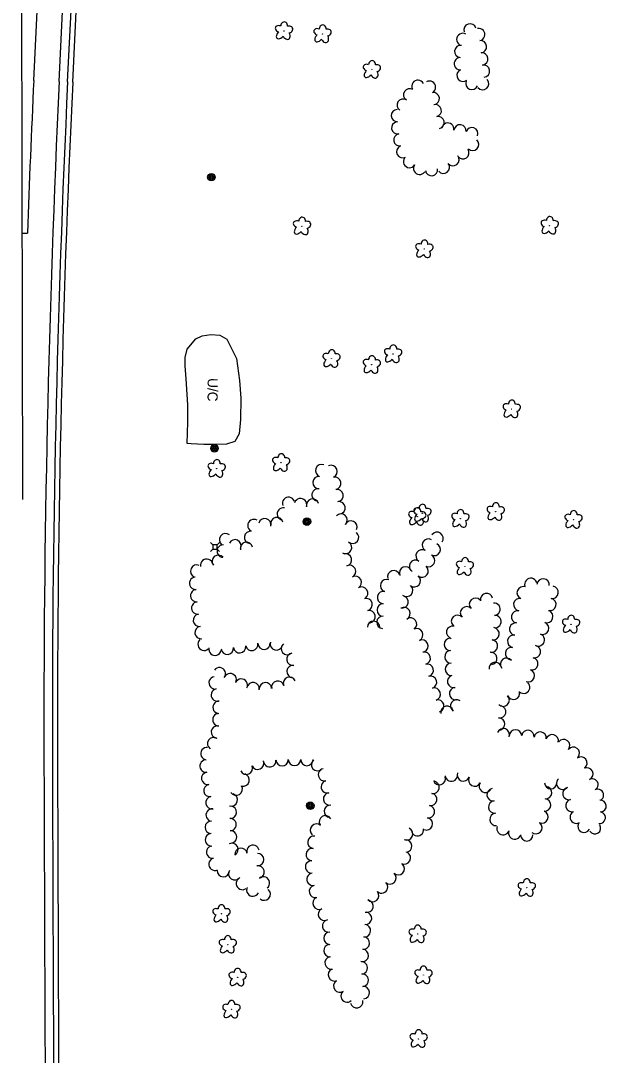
# Model space of a CAD drawing. Extents: x 588843 to 2552415, y 180129 to 269402.
# Drawn here: x 594081 to 594426, y 183376 to 183986 of the extents above; entities that cross this region are included whole.
import ezdxf

# ---------------------------------------------------------------- set-up
doc = ezdxf.new("R2010")
doc.units = 0
for name, color, linetype in [('Default', 7, 'Continuous'), ('E_AREA', 7, 'Continuous'), ('E_AREA_Text', 7, 'Continuous'), ('E_LAND_TreeLine_P', 7, 'Continuous'), ('E_LAND_Vegetation', 7, 'Continuous'), ('E_MISCPROP', 7, 'Continuous'), ('E_UTL_AG_Bold', 7, 'Continuous'), ('P_RDWY_PavtEdge', 7, 'Continuous'), ('P_RDWY_ShldAgg', 7, 'Continuous'), ('P_RDWY_ShldPaved', 7, 'Continuous')]:
    doc.layers.add(name, color=color, linetype=linetype)

# ---------------------------------------------------------------- blocks, each defined once
blk = doc.blocks.new('DTRE')
at = {"layer": 'Default'}
blk.add_circle((-0.2, 0), 0.183, dxfattribs=at)
for centre, major_axis, ratio in [((-5.9, 0.2), (4.93, -0.12), 0.832022), ((-1.9, 5.3), (1.36, -4.98), 0.782863), ((4.1, 2.7), (-5.27, -2.93), 0.691916), ((-2.5, -5.2), (1.8, 4.86), 0.716896), ((3.5, -3.7), (-5.01, 4.58), 0.560249)]:
    blk.add_ellipse(centre, major_axis=major_axis, ratio=ratio, start_param=1.570796, end_param=4.712389, dxfattribs=at)
blk = doc.blocks.new('POLE')
at = {"layer": 'Default'}
for radius in [4.46, 3.35, 2.23, 1.12]:
    blk.add_circle((0, 0), radius, dxfattribs=at)
blk = doc.blocks.new('UCA')
at = {"layer": 'E_AREA_Text'}
blk.add_text('U/C', height=12, dxfattribs=at).set_placement((-15.3, -6))
blk = doc.blocks.new('PED')
at = {"layer": 'Default'}
for p, q in [((-2.5, 2.5), (-5.3, 5.3)), ((2.5, 2.5), (5.3, 5.3)), ((-2.5, -2.5), (-5.3, -5.3)), ((2.5, -2.5), (5.3, -5.3))]:
    blk.add_line(p, q, dxfattribs=at)
blk.add_lwpolyline([(-2.5, -2.5), (2.5, -2.5), (2.5, 2.5), (-2.5, 2.5)], close=True, dxfattribs=at)

msp = doc.modelspace()

# ---------------------------------------------------------------- linework, layer by layer
at = {"layer": 'E_AREA'}
msp.add_lwpolyline([(594179, 183736.21), (594179.31, 183748.87), (594179.35, 183759.08), (594178.94, 183765.22), (594178.26, 183774.48), (594177.67, 183782.14), (594177.82, 183786.94), (594178.82, 183791.86), (594184.06, 183798.03), (594187.73, 183799.82), (594192.94, 183800.57), (594198.13, 183800.14), (594202.27, 183797.69), (594208.02, 183786.37), (594209.8, 183773.5), (594210.47, 183763.02), (594210.37, 183750.41), (594209.51, 183741.88), (594207.06, 183737.45), (594202.1, 183735.85), (594195.5, 183735.6), (594188.82, 183735.65), (594181.34, 183736.09), (594179, 183736.21)], close=True, dxfattribs=at)
at = {"layer": 'E_LAND_TreeLine_P'}
for centre, radius, start, end in [((594345.71, 183980.03), 3.63, 17.74139, 197.74139), ((594350.85, 183977.38), 3.63, 280.90304, 100.90304), ((594341.47, 183974.45), 3.63, 58.96374, 238.96374), ((594340.25, 183967.37), 3.63, 83.64687, 263.64687), ((594351.9, 183970.2), 3.63, 275.71854, 95.71854), ((594340.02, 183960.14), 3.63, 93.67996, 273.67996), ((594352.7, 183962.99), 3.63, 277.57639, 97.57639), ((594341.59, 183953.33), 3.63, 128.89804, 308.89804), ((594353.66, 183955.79), 3.63, 277.57639, 97.57639), ((594314.96, 183946.85), 3.61, 26.04884, 206.04884), ((594321.83, 183946.32), 3.61, 299.42077, 119.42077), ((594346.79, 183948.53), 3.63, 156.4287, 336.4287), ((594353.18, 183948.42), 3.63, 220.66844, 40.66844), ((594310.11, 183941.86), 3.61, 57.46656, 237.46656), ((594306.23, 183935.77), 3.61, 57.46656, 237.46656), ((594324.09, 183939.59), 3.61, 278.46142, 98.46142), ((594302.85, 183929.55), 3.61, 91.27752, 271.27752), ((594325.27, 183932.48), 3.61, 282.96458, 102.96458), ((594303.05, 183922.34), 3.61, 99.85909, 279.85909), ((594326.89, 183925.44), 3.61, 282.96458, 102.96458), ((594332.68, 183921.64), 3.61, 350.29173, 170.29173), ((594339.81, 183920.58), 3.61, 352.87233, 172.87233), ((594346.79, 183918.92), 3.61, 339.26704, 159.26704), ((594304.28, 183915.23), 3.61, 99.85909, 279.85909), ((594347.28, 183912.55), 3.61, 227.08187, 47.08187), ((594306.04, 183908.3), 3.61, 117.65132, 297.65132), ((594341.57, 183907.72), 3.61, 213.92849, 33.92849), ((594310.02, 183902.47), 3.61, 146.06398, 326.06398), ((594330.06, 183899.05), 3.61, 219.17719, 39.17719), ((594335.65, 183903.61), 3.61, 219.17719, 39.17719), ((594316.01, 183898.44), 3.61, 146.06398, 326.06398), ((594323.02, 183897.71), 3.61, 189.09245, 9.09245), ((594258.29, 183720.3), 3.66, 69.13052, 249.13052), ((594263.77, 183719.75), 3.66, 292.71782, 112.71782), ((594256.71, 183713.25), 3.66, 87.77912, 267.77912), ((594265.97, 183712.8), 3.66, 281.40003, 101.40003), ((594256.11, 183705.97), 3.66, 81.04261, 261.04261), ((594267.26, 183705.6), 3.66, 279.43231, 99.43231), ((594238.7, 183700.97), 3.66, 19.97891, 199.97891), ((594245.75, 183700.25), 3.66, 342.22848, 162.22848), ((594252.86, 183699.94), 3.66, 15.80306, 195.80306), ((594268.46, 183698.37), 3.66, 278.87191, 98.87191), ((594235.67, 183694.73), 3.66, 79.04093, 259.04093), ((594269.6, 183691.14), 3.66, 315.66343, 135.66343), ((594218.27, 183687.86), 3.66, 58.7903, 238.7903), ((594224.71, 183688.4), 3.66, 345.97245, 165.97245), ((594231.82, 183689.06), 3.66, 13.68239, 193.68239), ((594275.5, 183687), 3.66, 336.09091, 156.09091), ((594201.52, 183679.54), 3.66, 51.09424, 231.09424), ((594216.29, 183680.94), 3.66, 81.31086, 261.31086), ((594276.44, 183680.97), 3.66, 231.4027, 51.4027), ((594326.26, 183680.35), 3.66, 324.76203, 144.76203), ((594200.17, 183672.84), 3.66, 87.88637, 267.88637), ((594207.11, 183675.93), 3.66, 334.5264, 154.5264), ((594213.91, 183674.44), 3.66, 12.38741, 192.38741), ((594272.32, 183674.95), 3.66, 241.14359, 61.14359), ((594321.16, 183676.37), 3.66, 60.34686, 240.34686), ((594324.57, 183673.81), 3.66, 243.02073, 63.02073), ((594197.25, 183666.83), 3.66, 39.88016, 219.88016), ((594272.23, 183667.69), 3.66, 283.92111, 103.92111), ((594317.46, 183670.05), 3.66, 57.70056, 237.70056), ((594321.25, 183667.29), 3.66, 243.02073, 63.02073), ((594184.56, 183661.08), 3.66, 66.95753, 246.95753), ((594190.43, 183664.53), 3.66, 10.90871, 190.90871), ((594274.68, 183660.84), 3.66, 297.1742, 117.1742), ((594307.7, 183659.96), 3.66, 23.21308, 203.21308), ((594313.55, 183663.87), 3.66, 57.70056, 237.70056), ((594317.47, 183661.06), 3.66, 231.13964, 51.13964), ((594183.95, 183653.88), 3.66, 94.70307, 274.70307), ((594278.11, 183654.37), 3.66, 298.51521, 118.51521), ((594300.72, 183657.73), 3.66, 17.60008, 197.60008), ((594312.88, 183655.35), 3.66, 231.13964, 51.13964), ((594281.85, 183648.08), 3.66, 302.41496, 122.41496), ((594296.54, 183652.52), 3.66, 68.5264, 248.5264), ((594308.28, 183649.65), 3.66, 231.13964, 51.13964), ((594377.06, 183648.29), 3.66, 67.95264, 247.95264), ((594381.59, 183653.2), 3.66, 19.01334, 199.01334), ((594388.84, 183652.88), 3.66, 354.72212, 174.72212), ((594394.16, 183648.54), 3.66, 260.88943, 80.88943), ((594184.55, 183646.58), 3.66, 94.70307, 274.70307), ((594284.47, 183641.3), 3.66, 286.81417, 106.81417), ((594294.71, 183645.44), 3.66, 76.75943, 256.75943), ((594305.65, 183642.92), 3.66, 257.62696, 77.62696), ((594348.97, 183641.49), 3.66, 43.53915, 223.53915), ((594355.5, 183644.27), 3.66, 12.78741, 192.78741), ((594375.06, 183641.29), 3.66, 79.84987, 259.84987), ((594185.15, 183639.29), 3.66, 94.70307, 274.70307), ((594294.59, 183638.13), 3.66, 89.75405, 269.75405), ((594306.76, 183636.01), 3.66, 298.80866, 118.80866), ((594343.66, 183636.45), 3.66, 43.53915, 223.53915), ((594359.82, 183638.59), 3.66, 275.02795, 95.02795), ((594392.85, 183641.34), 3.66, 257.22524, 77.22524), ((594186.11, 183632.03), 3.66, 97.71851, 277.71851), ((594286.19, 183634.2), 3.66, 280.4109, 100.4109), ((594294.33, 183630.82), 3.66, 86.35913, 266.35913), ((594310.69, 183629.85), 3.66, 306.32708, 126.32708), ((594338.36, 183631.41), 3.66, 43.53915, 223.53915), ((594360.46, 183631.3), 3.66, 275.02795, 95.02795), ((594373.77, 183634.08), 3.66, 79.84987, 259.84987), ((594390.98, 183634.27), 3.66, 251.00429, 71.00429), ((594187.09, 183624.77), 3.66, 97.71851, 277.71851), ((594288.85, 183627.88), 3.66, 359.01953, 179.01953), ((594314.32, 183623.53), 3.66, 294.62269, 114.62269), ((594335.48, 183624.98), 3.66, 76.9706, 256.9706), ((594359.32, 183624.1), 3.66, 262.5079, 82.5079), ((594372.67, 183626.85), 3.66, 81.41838, 261.41838), ((594388.51, 183627.38), 3.66, 249.83428, 69.83428), ((594188.9, 183617.9), 3.66, 131.59921, 311.59921), ((594334.14, 183617.81), 3.66, 92.35661, 272.35661), ((594371.52, 183619.62), 3.66, 79.55008, 259.55008), ((594386, 183620.5), 3.66, 250.35172, 70.35172), ((594195.28, 183615.02), 3.66, 167.88966, 347.88966), ((594202.55, 183615.58), 3.66, 186.94496, 6.94496), ((594209.81, 183616.46), 3.66, 186.94496, 6.94496), ((594217.01, 183617.79), 3.66, 191.77933, 11.77933), ((594224.27, 183618.58), 3.66, 183.29641, 3.29641), ((594231.5, 183618.16), 3.66, 165.10668, 345.10668), ((594238.01, 183615.39), 3.66, 130.21628, 310.21628), ((594317.37, 183616.88), 3.66, 294.62269, 114.62269), ((594358.36, 183616.84), 3.66, 262.5079, 82.5079), ((594370.19, 183612.42), 3.66, 79.55008, 259.55008), ((594383.68, 183613.56), 3.66, 258.35873, 78.35873), ((594241.22, 183609.11), 3.66, 98.50021, 278.50021), ((594318.71, 183609.69), 3.66, 284.24792, 104.24792), ((594334.44, 183610.5), 3.66, 92.35661, 272.35661), ((594357.99, 183609.58), 3.66, 277.15365, 97.15365), ((594367.29, 183606.17), 3.66, 38.12154, 218.12154), ((594382.2, 183606.39), 3.66, 258.35873, 78.35873), ((594197.88, 183600.54), 3.66, 322.88415, 142.88415), ((594241.39, 183601.85), 3.66, 84.74822, 264.74822), ((594320.51, 183602.59), 3.66, 284.24792, 104.24792), ((594334.74, 183603.18), 3.66, 92.35661, 272.35661), ((594360.64, 183603.73), 3.66, 8.23566, 188.23566), ((594380.15, 183599.39), 3.66, 249.45648, 69.45648), ((594195.4, 183595.19), 3.66, 99.57335, 279.57335), ((594204.28, 183597.02), 3.66, 333.84337, 153.84337), ((594210.85, 183593.8), 3.66, 333.84337, 153.84337), ((594232.32, 183592.63), 3.66, 12.28286, 192.28286), ((594239.24, 183594.95), 3.66, 21.95753, 201.95753), ((594322.42, 183595.53), 3.66, 287.22498, 107.22498), ((594336.04, 183596.03), 3.66, 105.98141, 285.98141), ((594196.68, 183587.98), 3.66, 101.90314, 281.90314), ((594217.8, 183591.75), 3.66, 350.48145, 170.48145), ((594225.08, 183591.68), 3.66, 3.77828, 183.77828), ((594324.59, 183588.54), 3.66, 287.22498, 107.22498), ((594337.17, 183588.82), 3.66, 96.23242, 276.23242), ((594371.35, 183588.96), 3.66, 198.84754, 18.84754), ((594377.39, 183592.65), 3.66, 228.69924, 48.69924), ((594197.71, 183580.77), 3.66, 89.49243, 269.49243), ((594326.73, 183581.53), 3.66, 286.85678, 106.85678), ((594337.84, 183581.57), 3.66, 55.67686, 235.67686), ((594365.3, 183584.99), 3.66, 224.75405, 44.75405), ((594332.13, 183577.87), 3.66, 12.0735, 192.0735), ((594363.29, 183578.11), 3.66, 258.49895, 78.49895), ((594197.64, 183573.45), 3.66, 89.49243, 269.49243), ((594362.58, 183570.85), 3.66, 268.52647, 88.52647), ((594196.76, 183566.18), 3.66, 82.80109, 262.80109), ((594365.33, 183564.62), 3.66, 339.09514, 159.09514), ((594372.53, 183563.91), 3.66, 359.51024, 179.51024), ((594379.84, 183563.58), 3.66, 352.43088, 172.43088), ((594387.09, 183562.62), 3.66, 352.43088, 172.43088), ((594194.52, 183559.41), 3.66, 56.7474, 236.7474), ((594394.24, 183561.07), 3.66, 346.28884, 166.28884), ((594400.91, 183558.2), 3.66, 321.70701, 141.70701), ((594190.58, 183553.43), 3.66, 83.53482, 263.53482), ((594406.66, 183553.66), 3.66, 321.70701, 141.70701), ((594190.06, 183546.16), 3.66, 96.73511, 276.73511), ((594220.54, 183547.76), 3.66, 203.70132, 23.70132), ((594227.63, 183549.22), 3.66, 185.88571, 5.88571), ((594234.91, 183549.86), 3.66, 181.25536, 1.25536), ((594242.23, 183550.02), 3.66, 179.55478, 359.55478), ((594249.54, 183549.96), 3.66, 179.55478, 359.55478), ((594255.8, 183546.94), 3.66, 130.08985, 310.08985), ((594411.15, 183547.91), 3.66, 306.74598, 126.74598), ((594191.01, 183538.9), 3.66, 99.44284, 279.44284), ((594213.85, 183544.82), 3.66, 203.70132, 23.70132), ((594211.95, 183537.92), 3.66, 255.74776, 75.74776), ((594259.89, 183541.03), 3.66, 103.49407, 283.49407), ((594334.67, 183540.77), 3.66, 187.86287, 7.86287), ((594341.82, 183540.94), 3.66, 159.46242, 339.46242), ((594414.64, 183541.5), 3.66, 295.94216, 115.94216), ((594192.26, 183531.69), 3.66, 100.17365, 280.17365), ((594261.59, 183533.92), 3.66, 103.49407, 283.49407), ((594323.98, 183533.62), 3.66, 258.9895, 78.9895), ((594327.65, 183538.73), 3.66, 196.3069, 16.3069), ((594348.45, 183537.87), 3.66, 152.10977, 332.10977), ((594354.78, 183534.23), 3.66, 145.91756, 325.91756), ((594393.29, 183536.3), 3.66, 181.61423, 1.61423), ((594400.37, 183535.96), 3.66, 132.55531, 312.55531), ((594417.85, 183535.16), 3.44, 297.90115, 117.90115), ((594204.95, 183526.18), 3.66, 253.64217, 73.64217), ((594207.89, 183532.52), 3.66, 210.9354, 30.9354), ((594262.92, 183526.74), 3.66, 97.53164, 277.53164), ((594322.58, 183526.45), 3.66, 258.9895, 78.9895), ((594359.36, 183529.21), 3.66, 97.95486, 277.95486), ((594390.28, 183530.46), 3.66, 265.51838, 85.51838), ((594404.07, 183529.9), 3.66, 104.16298, 284.16298), ((594421.07, 183529.08), 3.44, 297.90115, 117.90115), ((594193.55, 183524.49), 3.66, 100.17365, 280.17365), ((594263.37, 183519.47), 3.66, 85.99823, 265.99823), ((594360.31, 183521.96), 3.66, 95.65395, 275.65395), ((594389.71, 183523.17), 3.66, 265.51838, 85.51838), ((594405.86, 183522.81), 3.66, 104.16298, 284.16298), ((594422.66, 183522.51), 3.44, 275.39192, 95.39192), ((594193.65, 183517.25), 3.66, 84.0325, 264.0325), ((594204.43, 183518.89), 3.66, 266.1521, 86.1521), ((594260.41, 183513.26), 3.66, 30.25211, 210.25211), ((594321.19, 183519.27), 3.66, 258.9895, 78.9895), ((594361.04, 183514.68), 3.66, 95.65395, 275.65395), ((594388.11, 183516.14), 3.66, 245.38273, 65.38273), ((594408.39, 183516.02), 3.66, 120.70884, 300.70884), ((594422.16, 183515.69), 3.44, 261.73828, 81.73828), ((594193.09, 183509.96), 3.66, 86.38559, 266.38559), ((594204.22, 183511.59), 3.66, 272.17708, 92.17708), ((594255.12, 183508.33), 3.66, 48.37891, 228.37891), ((594320.01, 183512.06), 3.66, 249.2021, 69.2021), ((594384.61, 183509.79), 3.66, 228.39757, 48.39757), ((594412.95, 183510.6), 3.66, 151.7267, 331.7267), ((594419.36, 183509.57), 3.44, 213.023, 33.023), ((594193.24, 183502.65), 3.66, 92.25778, 272.25778), ((594204.49, 183504.28), 3.66, 272.17708, 92.17708), ((594253.62, 183501.21), 3.66, 82.43235, 262.43235), ((594308.37, 183506.11), 3.66, 244.8117, 64.8117), ((594314.74, 183508.58), 3.66, 187.92304, 7.92304), ((594365.21, 183509.23), 3.66, 159.97, 339.97), ((594372.08, 183506.72), 3.66, 159.97, 339.97), ((594379.18, 183505.58), 3.66, 180.84402, 0.84402), ((594193.88, 183495.38), 3.66, 98.13992, 278.13992), ((594205.32, 183497.03), 3.66, 297.58122, 117.58122), ((594217.67, 183495.86), 3.66, 9.49287, 189.49287), ((594307.82, 183499), 3.66, 273.44921, 93.44921), ((594210.62, 183494.11), 3.66, 5.9646, 185.9646), ((594220.51, 183490.98), 3.66, 271.37306, 91.37306), ((594252.66, 183493.96), 3.66, 82.43235, 262.43235), ((594307.05, 183491.98), 3.66, 241.20305, 61.20305), ((594195.33, 183488.25), 3.66, 112.57402, 292.57402), ((594220.8, 183483.69), 3.66, 282.98227, 102.98227), ((594252.28, 183486.66), 3.66, 87.74176, 267.74176), ((594303.45, 183485.62), 3.66, 227.48333, 47.48333), ((594200.18, 183484.45), 3.66, 178.15709, 358.15709), ((594206.95, 183482.58), 3.66, 145.43323, 325.43323), ((594223.87, 183477.24), 3.66, 307.66202, 127.66202), ((594253.12, 183479.41), 3.66, 98.72984, 278.72984), ((594298.51, 183480.23), 3.66, 227.48333, 47.48333), ((594211.48, 183476.9), 3.66, 125.95747, 305.95747), ((594217.61, 183473.02), 3.66, 154.47725, 334.47725), ((594254.56, 183472.25), 3.66, 103.33043, 283.33043), ((594293.57, 183474.84), 3.66, 227.4716, 47.4716), ((594224.33, 183470.65), 3.66, 229.18614, 49.18614), ((594256.65, 183465.28), 3.66, 116.46484, 296.46484), ((594288.31, 183469.77), 3.66, 220.79103, 40.79103), ((594259.91, 183458.73), 3.66, 116.46484, 296.46484), ((594285, 183463.55), 3.66, 253.42991, 73.42991), ((594284.08, 183456.32), 3.66, 265.28268, 85.28268), ((594262.25, 183451.88), 3.66, 100.16585, 280.16585), ((594283.46, 183449.04), 3.66, 264.83006, 84.83006), ((594263.07, 183444.64), 3.66, 90.15787, 270.15787), ((594282.8, 183441.75), 3.66, 264.83006, 84.83006), ((594263.13, 183437.33), 3.66, 93.93607, 273.93607), ((594282.14, 183434.47), 3.66, 264.83006, 84.83006), ((594263.78, 183430.05), 3.66, 102.71965, 282.71965), ((594265.73, 183423.03), 3.66, 113.10681, 293.10681), ((594281.59, 183427.18), 3.66, 274.66867, 94.66867), ((594268.88, 183416.46), 3.66, 126.11839, 306.11839), ((594282.18, 183419.9), 3.66, 274.66867, 94.66867), ((594273.22, 183410.58), 3.66, 132.39877, 312.39877), ((594282.78, 183412.61), 3.66, 274.66867, 94.66867), ((594278.88, 183407.17), 3.66, 191.46781, 11.46781)]:
    msp.add_arc(centre, radius, start, end, dxfattribs=at)
at = {"layer": 'P_RDWY_PavtEdge'}
for p, q in [((594103.42, 183949.62), (594121.1, 184321.82)), ((594082.02, 183703.3), (594080.72, 184282.47)), ((594088.44, 183950.33), (594104.23, 184282.66)), ((594081.67, 183860.29), (594084.67, 183860.3))]:
    msp.add_line(p, q, dxfattribs=at)
for centre, radius, start, end in [((602094.41, 183570.03), 8015, 177.280358, 177.924558), ((602094.41, 183570.03), 8000, 177.280358, 180.181641), ((765899.68, 184089.33), 171806.09, 180.1816411, 180.381647)]:
    msp.add_arc(centre, radius, start, end, dxfattribs=at)
at = {"layer": 'P_RDWY_ShldAgg'}
msp.add_line((594111.41, 183949.24), (594127.66, 184291.3), dxfattribs=at)
for centre, radius, start, end in [((602094.41, 183570.03), 7992, 177.280358, 180.181641), ((765899.68, 184089.33), 171798.09, 180.1816411, 180.381753)]:
    msp.add_arc(centre, radius, start, end, dxfattribs=at)
at = {"layer": 'P_RDWY_ShldPaved'}
msp.add_line((594108.42, 183949.38), (594124.67, 184291.45), dxfattribs=at)
for centre, radius, start, end in [((602094.41, 183570.03), 7995, 177.280358, 180.181641), ((765899.68, 184089.33), 171801.09, 180.1816411, 180.3817132)]:
    msp.add_arc(centre, radius, start, end, dxfattribs=at)

# ---------------------------------------------------------------- block references
at = {"layer": 'E_AREA_Text', "xscale": 0.5, "yscale": 0.5, "rotation": -90.44645755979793}
msp.add_blockref('UCA', (594193.93, 183767.17), dxfattribs=at)
at = {"layer": 'E_LAND_Vegetation', "xscale": 0.5, "yscale": 0.5}
for p, rotation in [((594235.99, 183979.39), -90.44645755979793), ((594258.7, 183977.58), -90.44645755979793), ((594287.82, 183956.58), -90.44645755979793), ((594246.6, 183864.27), -90.44645755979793), ((594392.69, 183864.65), -90.44645755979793), ((594318.75, 183850.76), -90.44645755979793), ((594264.03, 183786.16), -90.44645755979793), ((594300.34, 183788.94), -90.44645755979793), ((594287.78, 183782.58), -90.44645755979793), ((594370.31, 183756.41), -90.44645755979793), ((594234.31, 183724.85), -90.44645755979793), ((594196.28, 183721.37), -90.44645755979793), ((594317.62, 183695.03), -90.44645755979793), ((594360.87, 183695.94), -90.44645755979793), ((594314.59, 183693.03), -90.44645755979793), ((594340.03, 183691.88), -90.44645755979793), ((594406.74, 183691.3), -90.44645755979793), ((594342.67, 183663.58), -90.44645755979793), ((594405.3, 183629.57), -90.44645755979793), ((594379.19, 183474.27), -88.44006292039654), ((594199.15, 183458.95), -88.44006292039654), ((594314.86, 183446.95), -88.44006292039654), ((594202.86, 183440.74), -88.44006292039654), ((594208.66, 183421.44), -88.44006292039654), ((594318.29, 183422.8), -88.44006292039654), ((594205.02, 183402.55), -88.44006292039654), ((594315.43, 183385.22), -88.44006292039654)]:
    msp.add_blockref('DTRE', p, dxfattribs=dict(at, rotation=rotation))
at = {"layer": 'E_MISCPROP', "xscale": 0.5, "yscale": 0.5}
for p, rotation in [((594193.18, 183893.27), 89.75405178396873), ((594195.03, 183733.42), 89.75405178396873), ((594249.55, 183690.23), 89.75405178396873), ((594251.5, 183522.71), -88.44006292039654)]:
    msp.add_blockref('POLE', p, dxfattribs=dict(at, rotation=rotation))
at = {"layer": 'E_UTL_AG_Bold', "xscale": 0.5, "yscale": 0.5, "rotation": -90.44645755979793}
msp.add_blockref('PED', (594195.35, 183675.2), dxfattribs=at)

doc.saveas('drawing.dxf')
